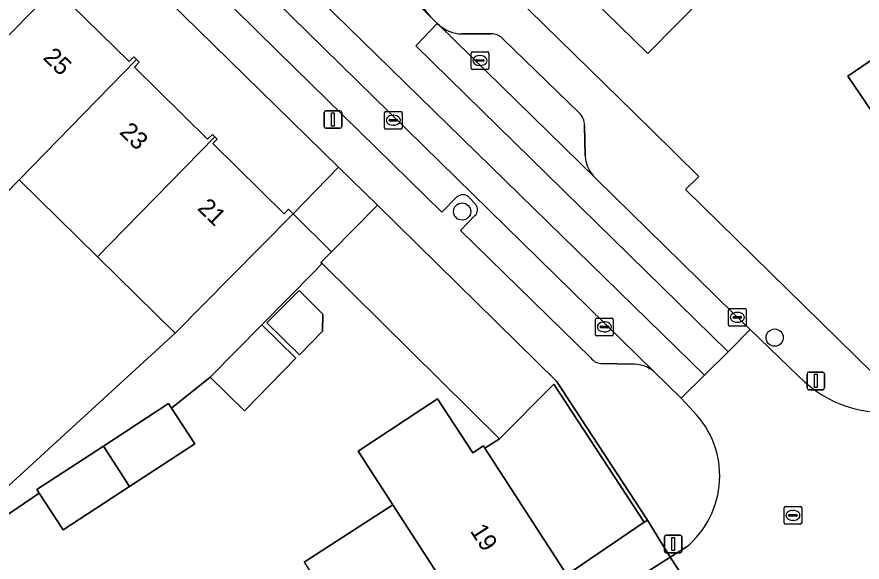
# Model space of a CAD drawing. Extents: x 159217 to 160349, y 381246 to 382172.
# Drawn here: x 160047.89 to 160095.82, y 381674.92 to 381705.85 of the extents above; entities that cross this region are included whole.
import ezdxf

# ---------------------------------------------------------------- set-up
doc = ezdxf.new("R2010")
doc.units = 0
for name, color, linetype in [('IMGEO_Boom', 7, 'Continuous'), ('IMGEO_Erf', 7, 'Continuous'), ('IMGEO_Kolk', 7, 'Continuous'), ('IMGEO_Lichtmast', 7, 'Continuous'), ('IMGEO_Muur', 7, 'Continuous'), ('IMGEO_Pand', 7, 'Continuous'), ('IMGEO_Pand_nummerreeks', 7, 'Continuous'), ('IMGEO_Parkeervlak_open', 7, 'Continuous'), ('IMGEO_Rijbaan_lokaal_gesloten', 7, 'Continuous'), ('IMGEO_Rijbaan_lokaal_open', 7, 'Continuous'), ('IMGEO_Rioolput', 7, 'Continuous'), ('IMGEO_Voetpad_open', 7, 'Continuous')]:
    doc.layers.add(name, color=color, linetype=linetype)

msp = doc.modelspace()

# ---------------------------------------------------------------- linework, layer by layer
at = {"layer": 'IMGEO_Boom'}
for centre in [(160073.138, 381694.812), (160090.867, 381687.659)]:
    msp.add_circle(centre, 0.489, dxfattribs=at)
at = {"layer": 'IMGEO_Erf'}
for points in [[(160045.7, 381711.618), (160049.814, 381707.568), (160050.139, 381707.897), (160050.29, 381707.748), (160050.439, 381707.602), (160050.176, 381707.335), (160054.259, 381703.316), (160054.524, 381703.585), (160054.677, 381703.434), (160054.828, 381703.285), (160054.551, 381703.003), (160058.703, 381698.917), (160058.971, 381699.189), (160059.108, 381699.055), (160059.246, 381698.919), (160058.999, 381698.668), (160063.042, 381694.688), (160063.289, 381694.938), (160063.546, 381694.686), (160066.135, 381697.331), (159998.033, 381763.997)], [(160096.617, 381716.699), (160093.223, 381720.094), (160090.322, 381717.195), (160091.08, 381716.451), (160089.159, 381714.494), (160089.039, 381714.372), (160084.323, 381709.567), (160086.885, 381707.052), (160083.662, 381703.769), (160074.79, 381712.475), (160072.67, 381710.428), (160082.91, 381700.391), (160083.91, 381699.411), (160086.567, 381696.806), (160085.816, 381696.065), (160096.39, 381685.677)], [(160099.328, 381696.146), (160095.021, 381702.497), (160097.402, 381704.111)], [(160048.019, 381696.617), (160046.506, 381695.08)], [(160047.205, 381679.056), (160056.871, 381687.904), (160052.457, 381692.249), (160048.019, 381696.617)], [(160064.187, 381674.919), (160069.206, 381678.171), (160067.234, 381681.215), (160071.746, 381684.195), (160073.738, 381681.119), (160074.347, 381681.513), (160074.433, 381681.38), (160075.26, 381681.916), (160065.191, 381691.858), (160064.701, 381691.362), (160061.775, 381688.389), (160063.711, 381686.484), (160060.787, 381683.514), (160058.852, 381685.419), (160056.656, 381683.655), (160057.974, 381681.633), (160054.275, 381679.221), (160050.506, 381676.763), (160049.151, 381678.84), (160047.134, 381677.452), (160044.662, 381679.876), (160040.367, 381675.581), (160042.213, 381673.736)]]:
    msp.add_lwpolyline(points, dxfattribs=at)
for points in [[(160062.07, 381688.492), (160063.886, 381690.337), (160065.247, 381688.997), (160065.218, 381688.016), (160063.907, 381686.683)], [(160083.468, 381677.189), (160078.331, 381685.026), (160075.26, 381681.916), (160074.433, 381681.38), (160079.082, 381674.205)]]:
    msp.add_lwpolyline(points, close=True, dxfattribs=at)
at = {"layer": 'IMGEO_Kolk'}
for p, q in [((160073.648, 381702.952), (160073.648, 381703.804)), ((160073.723, 381703.878), (160074.575, 381703.878)), ((160074.649, 381703.804), (160074.649, 381702.952)), ((160073.907, 381703.372), (160073.907, 381703.384)), ((160074.345, 381703.335), (160073.947, 381703.335)), ((160073.95, 381703.421), (160074.348, 381703.421)), ((160074.136, 381703.658), (160074.161, 381703.658)), ((160074.391, 381703.384), (160074.391, 381703.372)), ((160074.575, 381702.878), (160073.723, 381702.878)), ((160074.159, 381703.098), (160074.134, 381703.098)), ((160068.733, 381699.565), (160068.733, 381700.417)), ((160068.808, 381700.491), (160069.66, 381700.491)), ((160069.734, 381700.417), (160069.734, 381699.565)), ((160068.992, 381699.985), (160068.992, 381699.997)), ((160069.43, 381699.948), (160069.032, 381699.948)), ((160069.035, 381700.034), (160069.433, 381700.034)), ((160069.221, 381700.271), (160069.246, 381700.271)), ((160069.476, 381699.997), (160069.476, 381699.985)), ((160069.66, 381699.491), (160068.808, 381699.491)), ((160069.244, 381699.711), (160069.219, 381699.711)), ((160088.249, 381688.385), (160088.249, 381689.237)), ((160088.324, 381689.311), (160089.176, 381689.311)), ((160088.551, 381688.854), (160088.949, 381688.854)), ((160088.737, 381689.091), (160088.762, 381689.091)), ((160089.25, 381689.237), (160089.25, 381688.385)), ((160080.707, 381687.84), (160080.707, 381688.692)), ((160080.782, 381688.766), (160081.634, 381688.766)), ((160081.195, 381688.546), (160081.22, 381688.546)), ((160081.708, 381688.692), (160081.708, 381687.84)), ((160088.508, 381688.805), (160088.508, 381688.817)), ((160088.946, 381688.768), (160088.548, 381688.768)), ((160088.76, 381688.531), (160088.735, 381688.531)), ((160088.992, 381688.817), (160088.992, 381688.805)), ((160080.966, 381688.26), (160080.966, 381688.272)), ((160081.404, 381688.223), (160081.006, 381688.223)), ((160081.009, 381688.309), (160081.407, 381688.309)), ((160081.218, 381687.986), (160081.193, 381687.986)), ((160081.45, 381688.272), (160081.45, 381688.26)), ((160089.176, 381688.311), (160088.324, 381688.311)), ((160081.634, 381687.766), (160080.782, 381687.766))]:
    msp.add_line(p, q, dxfattribs=at)
for points in [[(160073.648, 381702.952), (160073.648, 381703.804)], [(160073.723, 381703.878), (160074.575, 381703.878)], [(160074.649, 381703.804), (160074.649, 381702.952)], [(160074.575, 381702.878), (160073.723, 381702.878)], [(160068.733, 381699.565), (160068.733, 381700.417)], [(160068.808, 381700.491), (160069.66, 381700.491)], [(160069.734, 381700.417), (160069.734, 381699.565)], [(160069.66, 381699.491), (160068.808, 381699.491)], [(160088.249, 381688.385), (160088.249, 381689.237)], [(160088.324, 381689.311), (160089.176, 381689.311)], [(160089.25, 381689.237), (160089.25, 381688.385)], [(160080.707, 381687.84), (160080.707, 381688.692)], [(160080.782, 381688.766), (160081.634, 381688.766)], [(160081.708, 381688.692), (160081.708, 381687.84)], [(160089.176, 381688.311), (160088.324, 381688.311)], [(160081.634, 381687.766), (160080.782, 381687.766)]]:
    msp.add_lwpolyline(points, dxfattribs=at)
for centre, radius, start, end in [((160073.725, 381703.802), 0.0765, 91.552, 178.448), ((160073.725, 381703.802), 0.0765, 91.552, 178.448), ((160074.573, 381703.802), 0.0765, 1.552, 88.448), ((160074.573, 381703.802), 0.0765, 1.552, 88.448), ((160073.947, 381703.381), 0.0403, 85.8775, 175.7526), ((160073.944, 381703.371), 0.0366, 178.938, 274.7102), ((160074.348, 381703.378), 0.043, 264.8664, 352.4533), ((160074.352, 381703.383), 0.0386, 1.7309, 96.639), ((160073.725, 381702.954), 0.0765, 181.552, 268.448), ((160073.725, 381702.954), 0.0765, 181.552, 268.448), ((160074.573, 381702.954), 0.0765, 271.552, 358.448), ((160074.573, 381702.954), 0.0765, 271.552, 358.448), ((160068.81, 381700.415), 0.0765, 91.552, 178.448), ((160068.81, 381700.415), 0.0765, 91.552, 178.448), ((160069.658, 381700.415), 0.0765, 1.552, 88.448), ((160069.658, 381700.415), 0.0765, 1.552, 88.448), ((160069.032, 381699.994), 0.0403, 85.8775, 175.7526), ((160069.029, 381699.984), 0.0366, 178.938, 274.7102), ((160069.433, 381699.991), 0.043, 264.8664, 352.4533), ((160069.437, 381699.996), 0.0386, 1.7309, 96.639), ((160068.81, 381699.567), 0.0765, 181.552, 268.448), ((160068.81, 381699.567), 0.0765, 181.552, 268.448), ((160069.658, 381699.567), 0.0765, 271.552, 358.448), ((160069.658, 381699.567), 0.0765, 271.552, 358.448), ((160088.326, 381689.235), 0.0765, 91.552, 178.448), ((160088.326, 381689.235), 0.0765, 91.552, 178.448), ((160088.548, 381688.814), 0.0403, 85.8775, 175.7526), ((160088.953, 381688.816), 0.0386, 1.7309, 96.639), ((160089.174, 381689.235), 0.0765, 1.552, 88.448), ((160089.174, 381689.235), 0.0765, 1.552, 88.448), ((160080.784, 381688.69), 0.0765, 91.552, 178.448), ((160080.784, 381688.69), 0.0765, 91.552, 178.448), ((160081.632, 381688.69), 0.0765, 1.552, 88.448), ((160081.632, 381688.69), 0.0765, 1.552, 88.448), ((160088.326, 381688.387), 0.0765, 181.552, 268.448), ((160088.326, 381688.387), 0.0765, 181.552, 268.448), ((160088.545, 381688.804), 0.0366, 178.938, 274.7102), ((160088.949, 381688.811), 0.043, 264.8664, 352.4533), ((160089.174, 381688.387), 0.0765, 271.552, 358.448), ((160089.174, 381688.387), 0.0765, 271.552, 358.448), ((160081.006, 381688.269), 0.0403, 85.8775, 175.7526), ((160081.003, 381688.259), 0.0366, 178.938, 274.7102), ((160081.407, 381688.266), 0.043, 264.8664, 352.4533), ((160081.411, 381688.271), 0.0386, 1.7309, 96.639), ((160080.784, 381687.842), 0.0765, 181.552, 268.448), ((160080.784, 381687.842), 0.0765, 181.552, 268.448), ((160081.632, 381687.842), 0.0765, 271.552, 358.448), ((160081.632, 381687.842), 0.0765, 271.552, 358.448)]:
    msp.add_arc(centre, radius, start, end, dxfattribs=at)
for centre, major_axis, ratio, start_param, end_param in [((160074.135, 381703.378), (-0.387, 0.002), 0.722429, 4.712389, 7.853982), ((160074.16, 381703.378), (-0.39, 0.002), 0.717154, 1.570796, 4.712389), ((160069.22, 381699.991), (-0.387, 0.002), 0.722429, 4.712389, 7.853982), ((160069.245, 381699.991), (-0.39, 0.002), 0.717154, 1.570796, 4.712389), ((160088.736, 381688.811), (-0.387, 0.002), 0.722429, 4.712389, 7.853982), ((160088.761, 381688.811), (-0.39, 0.002), 0.717154, 1.570796, 4.712389), ((160081.194, 381688.266), (-0.387, 0.002), 0.722429, 4.712389, 7.853982), ((160081.219, 381688.266), (-0.39, 0.002), 0.717154, 1.570796, 4.712389)]:
    msp.add_ellipse(centre, major_axis=major_axis, ratio=ratio, start_param=start_param, end_param=end_param, dxfattribs=at)
at = {"layer": 'IMGEO_Lichtmast'}
for p, q in [((160065.317, 381699.633), (160065.317, 381700.433)), ((160065.317, 381700.433), (160065.317, 381699.633)), ((160065.417, 381700.533), (160066.207, 381700.533)), ((160066.207, 381700.533), (160065.417, 381700.533)), ((160066.307, 381700.433), (160066.307, 381699.633)), ((160066.307, 381699.633), (160066.307, 381700.433)), ((160066.207, 381699.533), (160065.417, 381699.533)), ((160065.417, 381699.533), (160066.207, 381699.533)), ((160092.701, 381684.801), (160092.701, 381685.601)), ((160092.701, 381685.601), (160092.701, 381684.801)), ((160092.801, 381685.701), (160093.591, 381685.701)), ((160093.591, 381685.701), (160092.801, 381685.701)), ((160093.691, 381685.601), (160093.691, 381684.801)), ((160093.691, 381684.801), (160093.691, 381685.601)), ((160093.591, 381684.701), (160092.801, 381684.701)), ((160092.801, 381684.701), (160093.591, 381684.701)), ((160084.715, 381676.45), (160085.505, 381676.45)), ((160085.505, 381676.45), (160084.715, 381676.45)), ((160084.615, 381675.55), (160084.615, 381676.35)), ((160084.615, 381676.35), (160084.615, 381675.55)), ((160085.605, 381676.35), (160085.605, 381675.55)), ((160085.605, 381675.55), (160085.605, 381676.35)), ((160085.505, 381675.45), (160084.715, 381675.45)), ((160084.715, 381675.45), (160085.505, 381675.45))]:
    msp.add_line(p, q, dxfattribs=at)
for points in [[(160065.737, 381700.408), (160065.887, 381700.408), (160065.887, 381699.658), (160065.737, 381699.658), (160065.737, 381700.408)], [(160093.121, 381685.576), (160093.271, 381685.576), (160093.271, 381684.826), (160093.121, 381684.826), (160093.121, 381685.576)], [(160085.035, 381676.325), (160085.185, 381676.325), (160085.185, 381675.575), (160085.035, 381675.575), (160085.035, 381676.325)]]:
    msp.add_lwpolyline(points, dxfattribs=at)
for centre, start, end in [((160065.417, 381700.433), 90, 180), ((160065.417, 381700.433), 90, 180), ((160066.207, 381700.433), 0, 90), ((160066.207, 381700.433), 360, 90), ((160065.417, 381699.633), 180, 270), ((160065.417, 381699.633), 180, 270), ((160066.207, 381699.633), 270, 0), ((160066.207, 381699.633), 270, 0), ((160092.801, 381685.601), 90, 180), ((160092.801, 381685.601), 90, 180), ((160093.591, 381685.601), 0, 90), ((160093.591, 381685.601), 360, 90), ((160092.801, 381684.801), 180, 270), ((160092.801, 381684.801), 180, 270), ((160093.591, 381684.801), 270, 0), ((160093.591, 381684.801), 270, 0), ((160084.715, 381676.35), 90, 180), ((160084.715, 381676.35), 90, 180), ((160085.505, 381676.35), 0, 90), ((160085.505, 381676.35), 360, 90), ((160084.715, 381675.55), 180, 270), ((160084.715, 381675.55), 180, 270), ((160085.505, 381675.55), 270, 0), ((160085.505, 381675.55), 270, 0)]:
    msp.add_arc(centre, 0.1, start, end, dxfattribs=at)
at = {"layer": 'IMGEO_Muur'}
for points in [[(160072.67, 381710.428), (160082.91, 381700.391)], [(160082.91, 381700.391), (160083.91, 381699.411)], [(160099.526, 381687.617), (160096.39, 381685.677), (160085.816, 381696.065)]]:
    msp.add_lwpolyline(points, dxfattribs=at)
at = {"layer": 'IMGEO_Pand'}
for points in [[(160089.039, 381714.372), (160083.686, 381719.768), (160078.9, 381714.892), (160078.015, 381715.761), (160074.79, 381712.475), (160083.662, 381703.769), (160086.885, 381707.052), (160084.323, 381709.567)], [(160043.634, 381700.933), (160044.337, 381701.653), (160050.29, 381707.748), (160050.139, 381707.897), (160049.814, 381707.568), (160045.7, 381711.618), (160046.009, 381711.932), (160045.762, 381712.174), (160042.255, 381708.611), (160039.095, 381705.4), (160036.511, 381702.774), (160037.797, 381701.509), (160038.949, 381702.68), (160039.38, 381702.256), (160040.811, 381703.711)], [(160054.677, 381703.434), (160054.524, 381703.585), (160054.259, 381703.316), (160050.176, 381707.335), (160050.439, 381707.602), (160050.29, 381707.748), (160044.337, 381701.653), (160043.634, 381700.933), (160042.121, 381699.396), (160046.506, 381695.08), (160048.019, 381696.617), (160048.739, 381697.354)], [(160102.574, 381698.288), (160101.688, 381697.746), (160097.402, 381704.111), (160095.021, 381702.497), (160099.328, 381696.146), (160097.238, 381694.728), (160096.971, 381693.335), (160102.628, 381689.536), (160105.798, 381691.686), (160106.671, 381692.247), (160103.864, 381696.386)], [(160052.457, 381692.249), (160053.195, 381693.001), (160059.108, 381699.055), (160058.971, 381699.189), (160058.703, 381698.917), (160054.551, 381703.003), (160054.828, 381703.285), (160054.677, 381703.434), (160048.739, 381697.354), (160048.019, 381696.617)], [(160052.457, 381692.249), (160056.871, 381687.904), (160060.039, 381691.123), (160063.546, 381694.686), (160063.289, 381694.938), (160063.042, 381694.688), (160058.999, 381698.668), (160059.246, 381698.919), (160059.108, 381699.055), (160053.195, 381693.001)], [(160068.335, 381695.177), (160065.73, 381692.529), (160065.13, 381691.919), (160065.191, 381691.858), (160075.26, 381681.916), (160078.331, 381685.026), (160083.468, 381677.189), (160083.645, 381677.305), (160078.491, 381685.188)], [(160062.07, 381688.492), (160063.907, 381686.683), (160065.218, 381688.016), (160065.247, 381688.997), (160063.886, 381690.337)], [(160061.775, 381688.389), (160058.852, 381685.419), (160060.787, 381683.514), (160063.711, 381686.484)], [(160074.433, 381681.38), (160074.347, 381681.513), (160073.738, 381681.119), (160071.746, 381684.195), (160067.234, 381681.215), (160069.206, 381678.171), (160073.935, 381670.871), (160079.082, 381674.205)], [(160057.974, 381681.633), (160056.656, 381683.655), (160056.488, 381683.912), (160052.796, 381681.504), (160054.275, 381679.221)], [(160054.275, 381679.221), (160052.796, 381681.504), (160049.02, 381679.041), (160049.151, 381678.84), (160050.506, 381676.763)], [(160064.187, 381674.919), (160068.916, 381667.619), (160073.935, 381670.871), (160069.206, 381678.171)]]:
    msp.add_lwpolyline(points, close=True, dxfattribs=at)
at = {"layer": 'IMGEO_Parkeervlak_open'}
for points in [[(160084.032, 381685.721), (160052.214, 381716.919)], [(160061.02, 381707.128), (160060.224, 381706.315), (160062.667, 381703.919), (160071.984, 381694.782), (160072.839, 381695.638)], [(160071.863, 381705.37), (160080.671, 381696.741)], [(160074.787, 381704.9), (160073.101, 381704.89)], [(160079.777, 381700.411), (160075.472, 381704.584)], [(160080.118, 381697.996), (160080.08, 381699.693)], [(160073.497, 381695.643), (160073.911, 381695.218)], [(160073.868, 381694.579), (160073.048, 381693.737), (160080.432, 381686.518)], [(160081.114, 381686.191), (160082.771, 381686.152)]]:
    msp.add_lwpolyline(points, dxfattribs=at)
for centre, radius, start, end in [((160073.143, 381706.835), 1.945, 228.8497, 268.7655), ((160074.753, 381703.925), 0.976, 42.4952, 87.9757), ((160079.113, 381699.708), 0.967, 359.1117, 46.6484), ((160082.059, 381698.079), 1.943, 182.4512, 192.1868), ((160081.978, 381698.066), 1.861, 192.3025, 225.376), ((160073.171, 381695.252), 0.509, 50.2035, 130.6672), ((160073.542, 381694.922), 0.473, 313.5688, 38.7316), ((160081.06, 381686.953), 0.764, 214.7047, 274.0624), ((160082.853, 381684.331), 1.822, 49.6843, 92.5757)]:
    msp.add_arc(centre, radius, start, end, dxfattribs=at)
at = {"layer": 'IMGEO_Rijbaan_lokaal_gesloten'}
msp.add_lwpolyline([(160025.071, 381751.232), (160023.823, 381749.9), (160005.014, 381768.241), (160003.627, 381766.866), (160086.891, 381685.528), (160088.236, 381686.851), (160070.509, 381704.212), (160071.73, 381705.474), (160071.346, 381705.854), (160060.004, 381716.996)], dxfattribs=at)
for points in [[(160003.627, 381766.866), (160002.412, 381765.603), (160004.223, 381763.833), (160027.881, 381740.702), (160031.781, 381736.894), (160037.732, 381731.113), (160038.514, 381730.346), (160047.789, 381721.257), (160051.443, 381717.679), (160052.214, 381716.919), (160084.032, 381685.721), (160085.563, 381684.221), (160086.891, 381685.528)], [(160080.752, 381696.64), (160080.671, 381696.741), (160071.863, 381705.37), (160071.73, 381705.474), (160070.509, 381704.212), (160088.236, 381686.851), (160089.473, 381688.112), (160088.516, 381689.037)]]:
    msp.add_lwpolyline(points, close=True, dxfattribs=at)
at = {"layer": 'IMGEO_Rijbaan_lokaal_open'}
for points in [[(160060.004, 381716.996), (160071.346, 381705.854)], [(160092.562, 381685.142), (160092.203, 381685.487), (160089.473, 381688.112), (160088.236, 381686.851), (160086.891, 381685.528), (160085.563, 381684.221), (160086.269, 381683.462)], [(160085.845, 381675.766), (160084.945, 381675.203), (160087.598, 381671.154), (160089.965, 381672.679), (160090.86, 381673.256)], [(160087.598, 381671.154), (160084.945, 381675.203), (160081.581, 381673.05)]]:
    msp.add_lwpolyline(points, dxfattribs=at)
for centre, radius, start, end in [((160075.519, 381709.596), 5.605, 150.1363, 221.8872), ((160097.095, 381690.216), 6.804, 228.223, 282.1689), ((160082.506, 381679.81), 5.244, 309.5501, 44.143)]:
    msp.add_arc(centre, radius, start, end, dxfattribs=at)
at = {"layer": 'IMGEO_Rioolput'}
for p, q in [((160091.397, 381677.146), (160091.397, 381677.998)), ((160091.472, 381678.072), (160092.324, 381678.072)), ((160091.885, 381677.852), (160091.91, 381677.852)), ((160092.398, 381677.998), (160092.398, 381677.146)), ((160091.656, 381677.566), (160091.656, 381677.578)), ((160092.094, 381677.529), (160091.696, 381677.529)), ((160091.699, 381677.615), (160092.097, 381677.615)), ((160092.14, 381677.578), (160092.14, 381677.566)), ((160092.324, 381677.072), (160091.472, 381677.072)), ((160091.908, 381677.292), (160091.883, 381677.292))]:
    msp.add_line(p, q, dxfattribs=at)
for points in [[(160091.397, 381677.146), (160091.397, 381677.998)], [(160091.472, 381678.072), (160092.324, 381678.072)], [(160092.398, 381677.998), (160092.398, 381677.146)], [(160092.324, 381677.072), (160091.472, 381677.072)]]:
    msp.add_lwpolyline(points, dxfattribs=at)
for centre, radius, start, end in [((160091.474, 381677.996), 0.0765, 91.552, 178.448), ((160091.474, 381677.996), 0.0765, 91.552, 178.448), ((160092.322, 381677.996), 0.0765, 1.552, 88.448), ((160092.322, 381677.996), 0.0765, 1.552, 88.448), ((160091.696, 381677.575), 0.0403, 85.8775, 175.7526), ((160091.693, 381677.565), 0.0366, 178.938, 274.7102), ((160092.097, 381677.572), 0.043, 264.8664, 352.4533), ((160092.101, 381677.577), 0.0386, 1.7309, 96.639), ((160091.474, 381677.148), 0.0765, 181.552, 268.448), ((160091.474, 381677.148), 0.0765, 181.552, 268.448), ((160092.322, 381677.148), 0.0765, 271.552, 358.448), ((160092.322, 381677.148), 0.0765, 271.552, 358.448)]:
    msp.add_arc(centre, radius, start, end, dxfattribs=at)
for centre, major_axis, ratio, start_param, end_param in [((160091.884, 381677.572), (-0.387, 0.002), 0.722429, 4.712389, 7.853982), ((160091.909, 381677.572), (-0.39, 0.002), 0.717154, 1.570796, 4.712389)]:
    msp.add_ellipse(centre, major_axis=major_axis, ratio=ratio, start_param=start_param, end_param=end_param, dxfattribs=at)
at = {"layer": 'IMGEO_Voetpad_open'}
for points in [[(159994.429, 381767.578), (159998.033, 381763.997), (160066.135, 381697.331), (160068.335, 381695.177), (160078.491, 381685.188), (160083.645, 381677.305), (160084.945, 381675.203), (160085.845, 381675.766)], [(160082.91, 381700.391), (160072.67, 381710.428), (160070.658, 381712.387)], [(160072.839, 381695.638), (160071.984, 381694.782), (160062.667, 381703.919), (160060.224, 381706.315), (160061.02, 381707.128)], [(160071.346, 381705.854), (160071.73, 381705.474), (160071.863, 381705.37)], [(160073.101, 381704.89), (160074.787, 381704.9)], [(160075.472, 381704.584), (160079.777, 381700.411)], [(160098.529, 381683.565), (160096.39, 381685.677), (160085.816, 381696.065), (160086.567, 381696.806), (160083.91, 381699.411), (160082.91, 381700.391)], [(160080.08, 381699.693), (160080.118, 381697.996)], [(160080.671, 381696.741), (160080.752, 381696.64), (160088.516, 381689.037), (160089.473, 381688.112), (160092.203, 381685.487), (160092.562, 381685.142)], [(160073.911, 381695.218), (160073.497, 381695.643)], [(160047.134, 381677.452), (160049.151, 381678.84), (160049.02, 381679.041), (160052.796, 381681.504), (160056.488, 381683.912), (160056.656, 381683.655), (160058.852, 381685.419), (160061.775, 381688.389), (160064.701, 381691.362), (160065.191, 381691.858), (160065.13, 381691.919), (160065.73, 381692.529), (160063.546, 381694.686), (160060.039, 381691.123), (160056.871, 381687.904), (160047.205, 381679.056)], [(160080.432, 381686.518), (160073.048, 381693.737), (160073.868, 381694.579)], [(160082.771, 381686.152), (160081.114, 381686.191)], [(160086.269, 381683.462), (160085.563, 381684.221), (160084.032, 381685.721)], [(160081.581, 381673.05), (160084.945, 381675.203), (160083.645, 381677.305), (160083.468, 381677.189), (160079.082, 381674.205)]]:
    msp.add_lwpolyline(points, dxfattribs=at)
msp.add_lwpolyline([(160068.335, 381695.177), (160066.135, 381697.331), (160063.546, 381694.686), (160065.73, 381692.529)], close=True, dxfattribs=at)
for centre, radius, start, end in [((160075.519, 381709.596), 5.605, 150.1363, 221.8872), ((160073.143, 381706.835), 1.945, 228.8497, 268.7655), ((160074.753, 381703.925), 0.976, 42.4952, 87.9757), ((160079.113, 381699.708), 0.967, 359.1117, 46.6484), ((160082.059, 381698.079), 1.943, 182.4512, 192.1868), ((160081.978, 381698.066), 1.861, 192.3025, 225.376), ((160073.171, 381695.252), 0.509, 50.2035, 130.6672), ((160073.542, 381694.922), 0.473, 313.5688, 38.7316), ((160081.06, 381686.953), 0.764, 214.7047, 274.0624), ((160082.853, 381684.331), 1.822, 49.6843, 92.5757), ((160097.095, 381690.216), 6.804, 228.223, 282.1689), ((160082.506, 381679.81), 5.244, 309.5501, 44.143)]:
    msp.add_arc(centre, radius, start, end, dxfattribs=at)

# ---------------------------------------------------------------- texts
at = {"layer": 'IMGEO_Pand_nummerreeks'}
for s, rotation, p in [('25', 315.6887, (160049.32, 381703.499)), ('23', 315.6887, (160053.656, 381699.267)), ('21', 315.6887, (160058.072, 381694.955)), ('19', 302.9391, (160073.562, 381676.692))]:
    msp.add_text(s, height=1, rotation=rotation, dxfattribs=at).set_placement(p)

doc.saveas('drawing.dxf')
